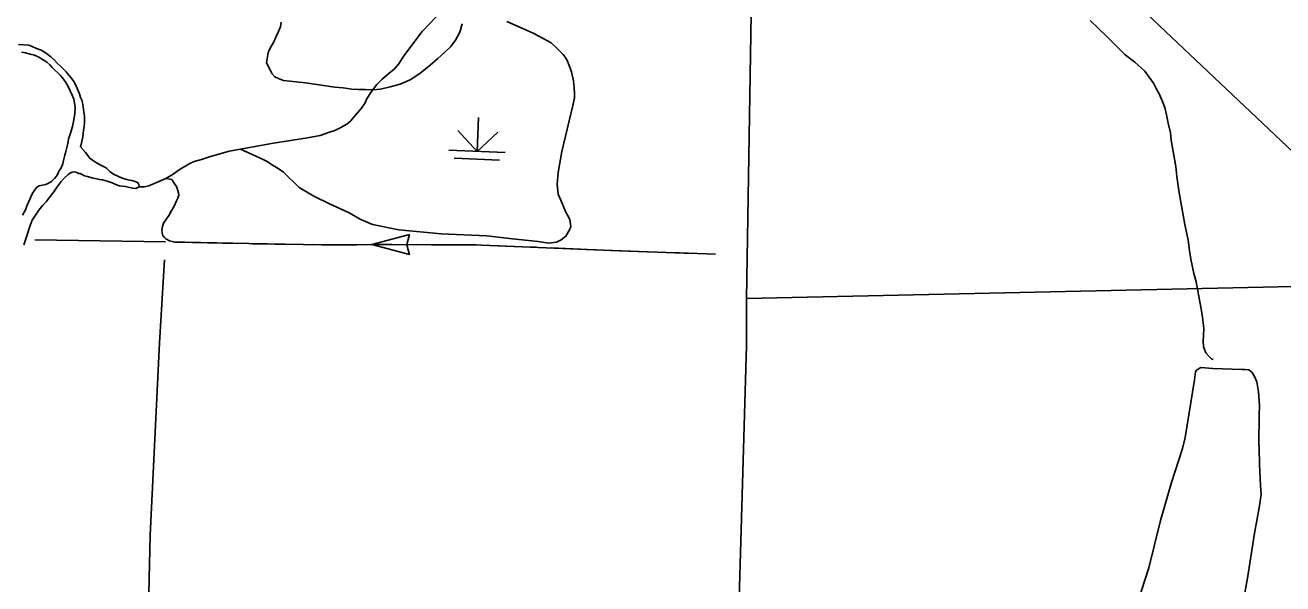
# Model space of a CAD drawing. Extents: x 1196286 to 1268366, y 2040822 to 2082115.
# Drawn here: x 1236164 to 1240330, y 2050146 to 2051997 of the extents above; entities that cross this region are included whole.
import ezdxf

# ---------------------------------------------------------------- set-up
doc = ezdxf.new("R2010")
doc.units = 0
for name, color, linetype in [('60', 7, 'Continuous'), ('62', 7, 'Continuous'), ('63', 7, 'Continuous'), ('Level 73', 7, 'Continuous'), ('Level 74', 7, 'Continuous'), ('Level 8', 7, 'Continuous'), ('Level 86', 7, 'Continuous')]:
    doc.layers.add(name, color=color, linetype=linetype)

msp = doc.modelspace()

# ---------------------------------------------------------------- linework, layer by layer
at = {"layer": '60'}
for points in [[(1236195.8, 2051285.9), (1236628.5, 2051279.4)], [(1236625, 2051218.8), (1236609.2, 2050944.3)], [(1238553.1, 2051091.5), (1240465.4, 2051132.8)], [(1236559.3, 2049490.5), (1236577.9, 2050307.2), (1236609.2, 2050944.3)]]:
    msp.add_lwpolyline(points, dxfattribs=at)
at = {"layer": '62'}
for points in [[(1237526.3, 2052025.8), (1237479.2, 2051975.2), (1237421.5, 2051899.6), (1237410.6, 2051883.3), (1237401.7, 2051868.8), (1237386.8, 2051852.2), (1237368.5, 2051836.7), (1237346.8, 2051817.6), (1237329.2, 2051800.3), (1237311.5, 2051776.9), (1237294.9, 2051751.7), (1237290.5, 2051739.7), (1237278.5, 2051721.2), (1237257.8, 2051698.3), (1237250.2, 2051689.4), (1237242.1, 2051679.4), (1237229.1, 2051668.4), (1237209.4, 2051657.1), (1237189.7, 2051647.7), (1237169, 2051641.4), (1237141.4, 2051630.6), (1237098.6, 2051623.6), (1236986.2, 2051605.5), (1236839.8, 2051579.5), (1236773.9, 2051560.1), (1236747.9, 2051552), (1236724.1, 2051544.6), (1236709.7, 2051538.5), (1236696.5, 2051530.9), (1236682.4, 2051522.9), (1236671, 2051515.2), (1236654.3, 2051503.5), (1236629.3, 2051488.6), (1236607, 2051479.2), (1236588.8, 2051470.9), (1236573, 2051464.1), (1236557.5, 2051461), (1236541.9, 2051461.4)], [(1240099.6, 2050889.4), (1240093.3, 2050891.7), (1240085.5, 2050898.6), (1240074.5, 2050910.9), (1240067.4, 2050931.3), (1240066.3, 2050949.8), (1240067.4, 2050968.6), (1240068.3, 2050992.2), (1240065.1, 2051020.9), (1240060.8, 2051050.7), (1240042.8, 2051146.2), (1240035.1, 2051173.5), (1240025.2, 2051221.1), (1240021.3, 2051250.5), (1240016.7, 2051284.8), (1240005, 2051335.8), (1239988.8, 2051429.1), (1239984.5, 2051456.6), (1239978.5, 2051495.1), (1239975.4, 2051528.6), (1239960.3, 2051615.8), (1239957.4, 2051640), (1239949.8, 2051672.5), (1239944.3, 2051700), (1239938.8, 2051724.2), (1239931.3, 2051743.9), (1239920.9, 2051768.6), (1239910.8, 2051787.2), (1239901.8, 2051804.3), (1239872.6, 2051844.1), (1239840.2, 2051874.4), (1239808.1, 2051898.4), (1239747, 2051959), (1239691.9, 2052012.4)], [(1236141.5, 2051932.8), (1236175.9, 2051930.3), (1236186.7, 2051926.3), (1236201.6, 2051919.6), (1236216.8, 2051913.3), (1236226.4, 2051907.8), (1236238.6, 2051899.7), (1236249.3, 2051891.2), (1236260.4, 2051882.3), (1236271.4, 2051870), (1236281.3, 2051860.4), (1236291.6, 2051849.3), (1236299.4, 2051842.4), (1236308.9, 2051831.3), (1236316.2, 2051821.7), (1236325.3, 2051809.9), (1236331.1, 2051800.4), (1236337.6, 2051784.8), (1236343.3, 2051768.9), (1236347.5, 2051757.2), (1236352.5, 2051745.4), (1236355.9, 2051725.8), (1236358.6, 2051709.5), (1236360.1, 2051694.5), (1236360.5, 2051674.1), (1236359.5, 2051661), (1236357.4, 2051648.3), (1236355.6, 2051636.3), (1236354.3, 2051626.5), (1236351.4, 2051611.5), (1236349.7, 2051601.8), (1236346.9, 2051593.5), (1236363.4, 2051574.8), (1236377.6, 2051555.7), (1236387.3, 2051549.1), (1236396.5, 2051542.5), (1236408, 2051536.6), (1236425.8, 2051526.9), (1236432.8, 2051523), (1236438.4, 2051517.6), (1236444.2, 2051512.2), (1236449.8, 2051507.6), (1236458.3, 2051501.8), (1236470.5, 2051496.6), (1236482.4, 2051491.1), (1236492.9, 2051487.9), (1236500.7, 2051485.1), (1236508.9, 2051483.5), (1236517.5, 2051481.8), (1236525.3, 2051479.7), (1236530.1, 2051477.8), (1236534.2, 2051476.2), (1236538.3, 2051473.5), (1236540.5, 2051469.3), (1236541.1, 2051464), (1236538.8, 2051459.9), (1236530.1, 2051456), (1236520, 2051456.9)], [(1236151.8, 2051907.4), (1236165.3, 2051904.5), (1236180.6, 2051900.8), (1236194.7, 2051897.2), (1236208.9, 2051890.9), (1236223.3, 2051882.3), (1236235.5, 2051874.1), (1236245.1, 2051865.3), (1236252.8, 2051856.1), (1236262.3, 2051847.3), (1236271.9, 2051839.2), (1236281.1, 2051830), (1236291, 2051818.1), (1236298.6, 2051806.3), (1236307, 2051791.1), (1236313.1, 2051779.3), (1236319.2, 2051764.5), (1236324.9, 2051751.6), (1236327.7, 2051739.5), (1236328.9, 2051723.7), (1236328.5, 2051703), (1236324.2, 2051677.9), (1236320.9, 2051661.4), (1236312.9, 2051636), (1236307.7, 2051619.5), (1236305.2, 2051604.9), (1236301, 2051586.6), (1236297.4, 2051573.5), (1236295.4, 2051566), (1236291.3, 2051548.8), (1236288.1, 2051537.5), (1236282.6, 2051524.1), (1236276.4, 2051514.5), (1236274, 2051509.2), (1236268.9, 2051497.3), (1236261.3, 2051488.4), (1236251.3, 2051478.5), (1236241.5, 2051472.7), (1236232.4, 2051469.1), (1236220.7, 2051466.7), (1236215.8, 2051466), (1236210.2, 2051464.6), (1236202.6, 2051459.9), (1236195.7, 2051450.6), (1236187.5, 2051437.6), (1236180.5, 2051422.3), (1236170.3, 2051400), (1236164.8, 2051384.7), (1236155.4, 2051367.2)], [(1236520, 2051456.9), (1236509.5, 2051459), (1236496.1, 2051462.3), (1236485.6, 2051463.6), (1236476.7, 2051464.9), (1236466.6, 2051467.8), (1236452.5, 2051474.1), (1236435, 2051479.7), (1236420.1, 2051484.1), (1236410.4, 2051485.8), (1236395.4, 2051488.7), (1236385, 2051490.8), (1236370.5, 2051495.3), (1236360, 2051497), (1236348.1, 2051504), (1236346.3, 2051505.2), (1236340.7, 2051505.3), (1236335.1, 2051508), (1236331.8, 2051510), (1236326.2, 2051510.8), (1236319.8, 2051509.8), (1236311.4, 2051505.9), (1236305.8, 2051502.2), (1236292.8, 2051490.1), (1236282.8, 2051478.6), (1236270.1, 2051460.8), (1236258.5, 2051444.5), (1236242.7, 2051423), (1236234.7, 2051413), (1236222.4, 2051400.4), (1236209.3, 2051384.1), (1236200.5, 2051370.4), (1236186.9, 2051350.4), (1236180.2, 2051333.2), (1236175.5, 2051319.7), (1236169.4, 2051299.2), (1236165, 2051285.4), (1236159.9, 2051268.9)], [(1239851.2, 2050089.7), (1239886.3, 2050198.8), (1239924.6, 2050355.3), (1239961.5, 2050481.7), (1239997.4, 2050594.2), (1240006.5, 2050630.9), (1240037, 2050822.1), (1240040.2, 2050848), (1240044.4, 2050854.3), (1240058.5, 2050862.3), (1240098.6, 2050859.6), (1240193.9, 2050856.4), (1240205.1, 2050855.8), (1240217.1, 2050854.4), (1240228.5, 2050846.3), (1240237.2, 2050831), (1240244, 2050815.1), (1240249.3, 2050781.9), (1240252.8, 2050736.3), (1240252, 2050703.9), (1240251.4, 2050673.8), (1240250.7, 2050643), (1240250.1, 2050617.4), (1240251.7, 2050587.6), (1240252.4, 2050548.1), (1240252.6, 2050542.1), (1240256.3, 2050471.7), (1240257.9, 2050441.5), (1240252, 2050397.3), (1240236.3, 2050313.3), (1240213.5, 2050164.8), (1240183.8, 2050006.6)]]:
    msp.add_lwpolyline(points, dxfattribs=at)
at = {"layer": '63'}
for p, q in [((1237312.4, 2051269.5), (1237436.7, 2051303.1)), ((1237436.9, 2051302.8), (1237427.9, 2051269.7)), ((1237312.4, 2051269.5), (1237436.8, 2051236.5)), ((1237436.6, 2051236.1), (1237427.9, 2051269.3))]:
    msp.add_line(p, q, dxfattribs=at)
for points in [[(1238376.1, 2051240.2), (1238049.9, 2051252.4), (1237836.9, 2051261.6), (1237648.9, 2051268.7), (1237378.7, 2051269.7), (1237147, 2051269), (1236905, 2051272.8), (1236692.2, 2051277.4), (1236660, 2051277.7), (1236642.1, 2051281.8), (1236630.2, 2051288.4), (1236624.7, 2051293.8), (1236619.6, 2051299.9), (1236617.5, 2051308.6), (1236616.5, 2051317.3), (1236618.7, 2051329.7), (1236622.6, 2051341.2), (1236639.2, 2051366.1), (1236658.6, 2051399.2), (1236664.5, 2051413), (1236669.2, 2051423.4), (1236672.4, 2051433.9), (1236672.2, 2051441.4), (1236670.1, 2051449.4), (1236665.1, 2051462.3), (1236660, 2051469.9), (1236654.9, 2051476.8), (1236649.5, 2051485.5), (1236629.3, 2051488.6)], [(1238376.1, 2051240.2), (1238049.9, 2051252.4), (1237836.9, 2051261.6), (1237648.9, 2051268.7), (1237378.7, 2051269.7), (1237147, 2051269), (1236905, 2051272.8), (1236692.2, 2051277.4), (1236660, 2051277.7), (1236642.1, 2051281.8), (1236630.2, 2051288.4), (1236624.7, 2051293.8), (1236619.6, 2051299.9), (1236617.5, 2051308.6), (1236616.5, 2051317.3), (1236618.7, 2051329.7), (1236622.6, 2051341.2), (1236639.2, 2051366.1), (1236658.6, 2051399.2), (1236664.5, 2051413), (1236669.2, 2051423.4), (1236672.4, 2051433.9), (1236672.2, 2051441.4), (1236670.1, 2051449.4), (1236665.1, 2051462.3), (1236660, 2051469.9), (1236654.9, 2051476.8), (1236649.5, 2051485.5), (1236629.3, 2051488.6)], [(1236670.4, 2051427.4), (1236672.4, 2051433.9), (1236672.2, 2051441.4), (1236670.1, 2051449.4), (1236665.1, 2051462.3), (1236660, 2051469.9), (1236654.9, 2051476.8), (1236649.5, 2051485.5), (1236629.3, 2051488.6)], [(1236669, 2051277.6), (1236660, 2051277.7), (1236642.1, 2051281.8), (1236630.2, 2051288.4), (1236624.7, 2051293.8), (1236619.6, 2051299.9), (1236617.5, 2051308.6), (1236616.5, 2051317.3), (1236618.7, 2051329.7), (1236622.6, 2051341.2), (1236639.2, 2051366.1), (1236649.1, 2051382.9)], [(1236867, 2051273.6), (1236718.5, 2051276.8)], [(1237065, 2051270.3), (1236916.5, 2051272.6)], [(1237188.7, 2051269.1), (1237147, 2051269), (1237114.5, 2051269.5)], [(1237262.9, 2051269.3), (1237188.7, 2051269.1)], [(1237460.9, 2051269.4), (1237378.7, 2051269.7), (1237312.4, 2051269.5)], [(1237658.9, 2051268.4), (1237648.9, 2051268.7), (1237510.4, 2051269.2)], [(1237856.8, 2051260.7), (1237836.9, 2051261.6), (1237708.4, 2051266.5)], [(1238054.6, 2051252.2), (1238049.9, 2051252.4), (1237906.2, 2051258.6)], [(1238252.5, 2051244.9), (1238104.1, 2051250.4)], [(1238450.3, 2051237.5), (1238301.9, 2051243)]]:
    msp.add_lwpolyline(points, dxfattribs=at)
at = {"layer": 'Level 73'}
for p, q in [((1237665.6, 2051691), (1237660.7, 2051578.6)), ((1237660.7, 2051578.6), (1237597.4, 2051647.7)), ((1237660.7, 2051578.6), (1237729.8, 2051642)), ((1237567.1, 2051582.6), (1237754.4, 2051574.6)), ((1237584.7, 2051556.3), (1237734.6, 2051549.9))]:
    msp.add_line(p, q, dxfattribs=at)
at = {"layer": 'Level 74'}
for points in [[(1237759.1, 2052009.1), (1237806.6, 2051987.4), (1237847.1, 2051969.7), (1237882, 2051950.9), (1237906.8, 2051938), (1237924.1, 2051921.9), (1237946.2, 2051899.3), (1237955.6, 2051886.3), (1237962.8, 2051871.8), (1237973.1, 2051841.9), (1237980, 2051812.4), (1237983, 2051790.2), (1237983.7, 2051769.5), (1237983.1, 2051756.3), (1237978.4, 2051730.1), (1237941.3, 2051577.7), (1237929.4, 2051508.4), (1237926, 2051468.6), (1237929.1, 2051436.5), (1237938.1, 2051416.8), (1237953.5, 2051378.9), (1237960, 2051367.5), (1237967.6, 2051352.3), (1237970.9, 2051330), (1237968.4, 2051320.3), (1237955.2, 2051297.2), (1237939.3, 2051285.5), (1237924.1, 2051278.3), (1237899, 2051274.3), (1237862.7, 2051280.3), (1237778.2, 2051289.1), (1237693.7, 2051299.1), (1237542, 2051305.1), (1237402.1, 2051318.8), (1237314, 2051336), (1237276.1, 2051353), (1237235, 2051376.4), (1237171.5, 2051404.7), (1237120.6, 2051430.2), (1237071.7, 2051459), (1237019.1, 2051509.7), (1237002.1, 2051521.3), (1236979.5, 2051535.3), (1236965.1, 2051544.7), (1236952.1, 2051551.7), (1236877.5, 2051586.2)], [(1237012.1, 2052006.8), (1237009.1, 2051990.7), (1237002.4, 2051973.5), (1236994.2, 2051956.3), (1236986.4, 2051939.6), (1236979.4, 2051927.7), (1236971.2, 2051912), (1236968, 2051900.8), (1236966.3, 2051891.8), (1236962.9, 2051871.6), (1236970.5, 2051857.9), (1236980.6, 2051836.6), (1236990.5, 2051825.9), (1237005, 2051819.2), (1237019.9, 2051813.3), (1237092.8, 2051805.4), (1237189.9, 2051791), (1237217.6, 2051788.6), (1237245.7, 2051784.3), (1237267.4, 2051783.5), (1237291.4, 2051783.4), (1237315.7, 2051782.9), (1237340.5, 2051784.6), (1237372.5, 2051791.9), (1237405.6, 2051801), (1237438.9, 2051815.4), (1237470.8, 2051836.9), (1237505.8, 2051863.7), (1237530.6, 2051886.1), (1237553.9, 2051907.1), (1237573.4, 2051925.5), (1237589.9, 2051947.4), (1237603.9, 2051973.5), (1237612, 2052000.8)]]:
    msp.add_lwpolyline(points, dxfattribs=at)
at = {"layer": 'Level 8'}
msp.add_line((1243668.8, 2048450.6), (1232402.8, 2059105.7), dxfattribs=at)
at = {"layer": 'Level 86'}
for points in [[(1238553.7, 2050935.3), (1238553.1, 2051090.4), (1238588.2, 2053246.6), (1238599.5, 2053846.2)], [(1238483.7, 2047966.3), (1238500.8, 2049094.6), (1238504.7, 2049258.2), (1238553.7, 2050935.3)]]:
    msp.add_lwpolyline(points, dxfattribs=at)

doc.saveas('drawing.dxf')
